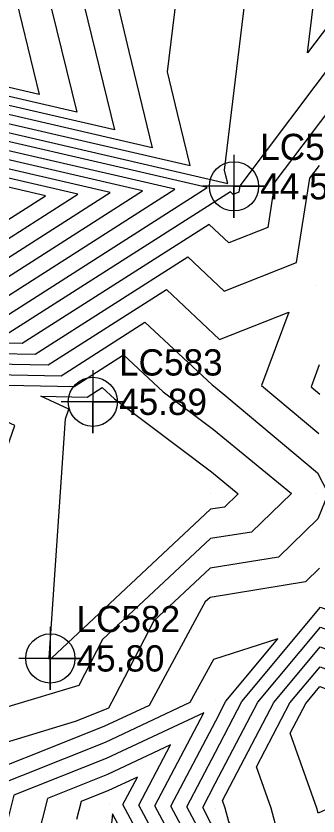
# Model space of a CAD drawing. Extents: x 2188792 to 2191981, y 386090 to 389710.
# Drawn here: x 2190421.4 to 2190450.1, y 387839.5 to 387915.7 of the extents above; entities that cross this region are included whole.
import ezdxf

# ---------------------------------------------------------------- set-up
doc = ezdxf.new("R2010")
doc.units = 0
for name, color, linetype in [('DTM Contours Major', 7, 'Continuous'), ('DTM Contours Minor', 7, 'Continuous'), ('Exist DTM QL2 LIDAR Elevation Point', 7, 'Continuous'), ('Exist DTM Regular Point Underwater CELL', 7, 'Continuous'), ('Exist DTM Regular Point Underwater Cogo Elevation', 7, 'Continuous'), ('Exist DTM Regular Point Underwater Cogo Number', 7, 'Continuous')]:
    doc.layers.add(name, color=color, linetype=linetype)

msp = doc.modelspace()

# ---------------------------------------------------------------- linework, layer by layer
at = {"layer": 'DTM Contours Major'}
for points in [[(2190430.407, 387919.746), (2190432.134, 387912.357), (2190434.375, 387903.174), (2190410.964, 387908.589), (2190409.12, 387906.439), (2190406.313, 387902.31), (2190405.576, 387898.405), (2190404.064, 387895.954), (2190402.437, 387883.91), (2190423.223, 387883.512), (2190437.744, 387892.777), (2190441.21, 387889.535), (2190448.102, 387892.246), (2190449.381, 387900.272), (2190450.288, 387901.478)], [(2190433.438, 387899.07), (2190409.183, 387904.681), (2190408.001, 387903.303), (2190406.202, 387900.656), (2190405.73, 387898.153), (2190404.761, 387896.582), (2190403.718, 387888.863), (2190417.04, 387888.608), (2190433.438, 387899.07)], [(2190450.25, 387882.498), (2190449.478, 387880.42), (2190450.322, 387879.712)], [(2190438.956, 387835.19), (2190436.134, 387840.467), (2190440.409, 387848.608), (2190441.387, 387850.475), (2190446.331, 387856.42), (2190440.194, 387854.455), (2190437.962, 387850.339), (2190429.883, 387846.532), (2190417.987, 387841.804)], [(2190448.992, 387850.271), (2190450.33, 387851.88), (2190454.669, 387850.261), (2190458.198, 387842.488), (2190451.261, 387840.31), (2190450.17, 387839.813), (2190450.041, 387840.299), (2190447.509, 387847.437), (2190448.992, 387850.271)]]:
    msp.add_lwpolyline(points, dxfattribs=at)
at = {"layer": 'DTM Contours Minor'}
for points in [[(2190402.949, 387885.891), (2190404.343, 387896.205), (2190405.638, 387898.305), (2190406.269, 387901.648), (2190408.673, 387905.185), (2190410.252, 387907.026), (2190441.553, 387899.786), (2190441.381, 387900.489), (2190441.249, 387901.056), (2190443.588, 387920.425), (2190446.683, 387921.817), (2190441.565, 387923.861), (2190437.513, 387929.696), (2190437.639, 387930.21), (2190437.668, 387930.249), (2190437.735, 387930.29), (2190438.633, 387935.38), (2190439.212, 387936.391), (2190440.162, 387938.948), (2190441.548, 387942.801), (2190443.604, 387946.656), (2190445.021, 387950.269), (2190447.55, 387953.579), (2190450.118, 387955.095)], [(2190483.289, 387954.894), (2190464.606, 387948.344), (2190459.78, 387944.485), (2190459.994, 387938.895), (2190456.211, 387936.896), (2190458.603, 387923.433), (2190455.583, 387920.485), (2190457.192, 387915.536), (2190452.247, 387912.25), (2190442.703, 387899.563), (2190442.605, 387898.948), (2190442.077, 387898.74), (2190441.811, 387898.989), (2190420.75, 387885.55), (2190402.949, 387885.891)], [(2190471.682, 387954.857), (2190459.997, 387950.761), (2190456.978, 387948.347), (2190457.249, 387941.246), (2190452.444, 387938.707), (2190455.483, 387921.607), (2190454.41, 387920.56), (2190454.982, 387918.803), (2190453.226, 387917.637), (2190449.146, 387912.213), (2190450.152, 387920.539), (2190451.25, 387921.033), (2190449.433, 387921.759), (2190447.724, 387924.221), (2190439.875, 387933.248), (2190440.312, 387935.724), (2190440.567, 387936.17), (2190440.986, 387937.298), (2190442.879, 387942.559), (2190444.22, 387945.074), (2190446.054, 387949.751)], [(2190489.719, 387954.287), (2190489.619, 387951.446), (2190482.599, 387950.619), (2190469.216, 387945.928), (2190462.583, 387940.624), (2190462.739, 387936.544), (2190459.977, 387935.085), (2190461.724, 387925.26), (2190456.755, 387920.41), (2190459.402, 387912.269), (2190451.267, 387906.864), (2190446.042, 387899.918), (2190445.354, 387895.597), (2190441.643, 387894.138), (2190439.778, 387895.883), (2190421.987, 387884.531), (2190402.693, 387884.9)], [(2190402.693, 387884.9), (2190404.203, 387896.08), (2190405.607, 387898.355), (2190406.291, 387901.979), (2190408.896, 387905.812), (2190410.608, 387907.808), (2190437.964, 387901.48), (2190436.758, 387906.423), (2190435.828, 387910.401), (2190437.025, 387920.311)], [(2190427.51, 387918.291), (2190430.786, 387904.869), (2190411.32, 387909.371), (2190409.344, 387907.067), (2190406.335, 387902.64), (2190405.545, 387898.456), (2190403.925, 387895.828), (2190402.181, 387882.919), (2190424.46, 387882.493), (2190435.711, 387889.671), (2190440.776, 387884.933), (2190447.37, 387887.527), (2190444.771, 387880.529), (2190450.213, 387875.966)], [(2190424.288, 387918.481), (2190427.197, 387906.563), (2190411.677, 387910.153)], [(2190421.438, 387917.146), (2190423.608, 387908.257), (2190412.033, 387910.935)], [(2190439.585, 387899.377), (2190409.896, 387906.244), (2190408.449, 387904.557), (2190406.246, 387901.317), (2190405.669, 387898.254), (2190404.482, 387896.331), (2190403.206, 387886.882), (2190419.514, 387886.569), (2190439.585, 387899.377)], [(2190436.512, 387899.223), (2190409.54, 387905.462), (2190408.225, 387903.93), (2190406.224, 387900.987), (2190405.699, 387898.204), (2190404.622, 387896.457), (2190403.462, 387887.872), (2190418.277, 387887.589), (2190436.512, 387899.223)], [(2190430.364, 387898.917), (2190408.827, 387903.899), (2190407.778, 387902.675), (2190406.18, 387900.325), (2190405.761, 387898.103), (2190404.9, 387896.708), (2190403.974, 387889.853), (2190415.804, 387889.627), (2190430.364, 387898.917)], [(2190427.29, 387898.764), (2190408.471, 387903.117), (2190407.554, 387902.048), (2190406.158, 387899.994), (2190405.792, 387898.053), (2190405.04, 387896.833), (2190404.231, 387890.844), (2190414.567, 387890.646), (2190427.29, 387898.764)], [(2190424.216, 387898.611), (2190408.115, 387902.335), (2190407.33, 387901.42), (2190406.136, 387899.663), (2190405.823, 387898.002), (2190405.179, 387896.959), (2190404.487, 387891.835), (2190413.331, 387891.665), (2190424.216, 387898.611)], [(2190401.924, 387881.929), (2190425.696, 387881.473), (2190433.677, 387886.566), (2190440.067, 387880.588), (2190440.359, 387880.368), (2190441.455, 387879.471), (2190450.104, 387872.221), (2190451.123, 387870.258), (2190450.131, 387867.857), (2190446.379, 387864.207), (2190439.884, 387863.159), (2190434.522, 387858.145), (2190430.811, 387850.966), (2190430.194, 387849.827), (2190429.661, 387849.576), (2190427.048, 387848.538), (2190416.692, 387845.414)], [(2190426.933, 387880.454), (2190431.643, 387883.46), (2190435.415, 387879.931), (2190440.186, 387876.34), (2190447.605, 387870.269), (2190443.819, 387866.587), (2190439.899, 387865.954), (2190429.647, 387856.367), (2190427.372, 387851.966), (2190420.639, 387849.935), (2190419.302, 387852.773), (2190417.845, 387855.864), (2190419.12, 387857.427), (2190420.242, 387873.702), (2190421.283, 387876.732), (2190412.527, 387880.73), (2190426.933, 387880.454)], [(2190428.169, 387879.435), (2190429.61, 387880.354), (2190430.763, 387879.275), (2190440.013, 387872.311), (2190442.558, 387870.229), (2190441.259, 387868.966), (2190439.914, 387868.749), (2190424.771, 387854.588), (2190424.725, 387854.498), (2190424.586, 387854.456), (2190424.559, 387854.515), (2190424.529, 387854.578), (2190424.555, 387854.61), (2190426.123, 387877.37), (2190426.442, 387878.297), (2190423.764, 387879.519), (2190428.169, 387879.435)], [(2190439.457, 387837.031), (2190437.652, 387840.409), (2190440.388, 387845.62), (2190442.908, 387850.434), (2190450.379, 387859.419), (2190451.999, 387858.815), (2190453.322, 387860.509), (2190460.196, 387863.364), (2190464.4, 387864.637), (2190465.474, 387860.536), (2190463.237, 387857.734), (2190464.958, 387850.541), (2190467.317, 387842.948), (2190467.82, 387840.225), (2190460.305, 387834.173), (2190456.166, 387830.236), (2190455.227, 387825.429), (2190448.377, 387826.217), (2190447.435, 387827.089), (2190446.621, 387827.539), (2190440.069, 387836.633), (2190439.457, 387837.031)], [(2190450.294, 387863.146), (2190448.939, 387861.828), (2190439.869, 387860.364), (2190439.398, 387859.924), (2190439.072, 387859.293), (2190434.078, 387850.083), (2190429.772, 387848.054), (2190414.777, 387842.095)], [(2190439.959, 387838.872), (2190439.169, 387840.351), (2190440.367, 387842.632), (2190444.429, 387850.394), (2190450.367, 387857.534), (2190454.853, 387855.86), (2190458.519, 387860.554), (2190460.291, 387861.29), (2190461.375, 387861.618), (2190461.651, 387860.561), (2190461.075, 387859.839), (2190463.32, 387850.455), (2190464.861, 387845.494), (2190465.827, 387840.274), (2190460.307, 387835.829), (2190454.458, 387830.266), (2190453.792, 387826.853), (2190448.929, 387827.412), (2190448.26, 387828.031), (2190447.683, 387828.351), (2190440.227, 387838.698), (2190439.959, 387838.872)], [(2190449.481, 387828.607), (2190449.086, 387828.974), (2190448.744, 387829.162), (2190441.668, 387838.983), (2190441.316, 387840.305), (2190441.064, 387841.017), (2190445.95, 387850.353), (2190450.354, 387855.649), (2190457.708, 387852.906), (2190460.285, 387856.207), (2190461.682, 387850.369), (2190462.406, 387848.04), (2190463.834, 387840.322), (2190460.31, 387837.484), (2190452.751, 387830.295), (2190452.357, 387828.277), (2190449.481, 387828.607)], [(2190450.033, 387829.803), (2190449.911, 387829.916), (2190449.806, 387829.974), (2190447.619, 387833.009), (2190445.679, 387840.302), (2190444.286, 387844.227), (2190447.471, 387850.312), (2190450.342, 387853.764), (2190459.658, 387850.29), (2190460.244, 387848.999), (2190461.84, 387840.371), (2190460.312, 387839.14), (2190451.044, 387830.324), (2190450.922, 387829.701), (2190450.033, 387829.803)], [(2190438.454, 387833.349), (2190434.617, 387840.524), (2190439.267, 387849.38), (2190429.994, 387845.01), (2190421.196, 387841.514), (2190419.718, 387835.697)], [(2190437.952, 387831.508), (2190433.1, 387840.582), (2190436.112, 387846.319), (2190430.104, 387843.488), (2190424.405, 387841.223), (2190423.448, 387837.455)], [(2190437.45, 387829.667), (2190431.582, 387840.64), (2190432.957, 387843.258), (2190430.215, 387841.966), (2190427.614, 387840.933), (2190427.177, 387839.213)], [(2190436.948, 387827.826), (2190430.572, 387839.75), (2190428.993, 387824.626)]]:
    msp.add_lwpolyline(points, dxfattribs=at)
at = {"layer": 'Exist DTM QL2 LIDAR Elevation Point'}
for p, q in [((2190450.083, 387900.347), (2190450.083, 387900.347)), ((2190449.916, 387890.035), (2190449.916, 387890.035)), ((2190440.37, 387880.63), (2190440.37, 387880.63)), ((2190439.922, 387870.208), (2190439.922, 387870.208)), ((2190450.047, 387870.288), (2190450.047, 387870.288)), ((2190439.867, 387860.095), (2190439.867, 387860.095)), ((2190440.423, 387850.501), (2190440.423, 387850.501)), ((2190429.646, 387849.791), (2190429.646, 387849.791)), ((2190430.308, 387840.689), (2190430.308, 387840.689)), ((2190440.35, 387840.306), (2190440.35, 387840.306))]:
    msp.add_line(p, q, dxfattribs=at)
at = {"layer": 'Exist DTM Regular Point Underwater CELL'}
for points in [[(2190442.149, 387902.504), (2190442.149, 387896.504), (2190442.149, 387899.504), (2190445.149, 387899.504), (2190439.149, 387899.504)], [(2190428.714, 387881.986), (2190428.714, 387875.986), (2190428.714, 387878.986), (2190431.714, 387878.986), (2190425.714, 387878.986)], [(2190424.669, 387857.551), (2190424.669, 387851.551), (2190424.669, 387854.551), (2190427.669, 387854.551), (2190421.669, 387854.551)]]:
    msp.add_lwpolyline(points, dxfattribs=at)
for centre in [(2190442.149, 387899.504), (2190428.714, 387878.986), (2190424.669, 387854.551)]:
    msp.add_circle(centre, 2.344, dxfattribs=at)

# ---------------------------------------------------------------- texts
at = {"layer": 'Exist DTM Regular Point Underwater Cogo Elevation'}
for s, p in [('44.57', (2190444.649, 387898.254)), ('45.89', (2190431.214, 387877.736)), ('45.80', (2190427.169, 387853.301))]:
    msp.add_text(s, height=2.5, dxfattribs=at).set_placement(p)
at = {"layer": 'Exist DTM Regular Point Underwater Cogo Number'}
for s, p in [('LC584', (2190444.649, 387902.004)), ('LC583', (2190431.214, 387881.486)), ('LC582', (2190427.169, 387857.051))]:
    msp.add_text(s, height=2.5, dxfattribs=at).set_placement(p)

doc.saveas('drawing.dxf')
